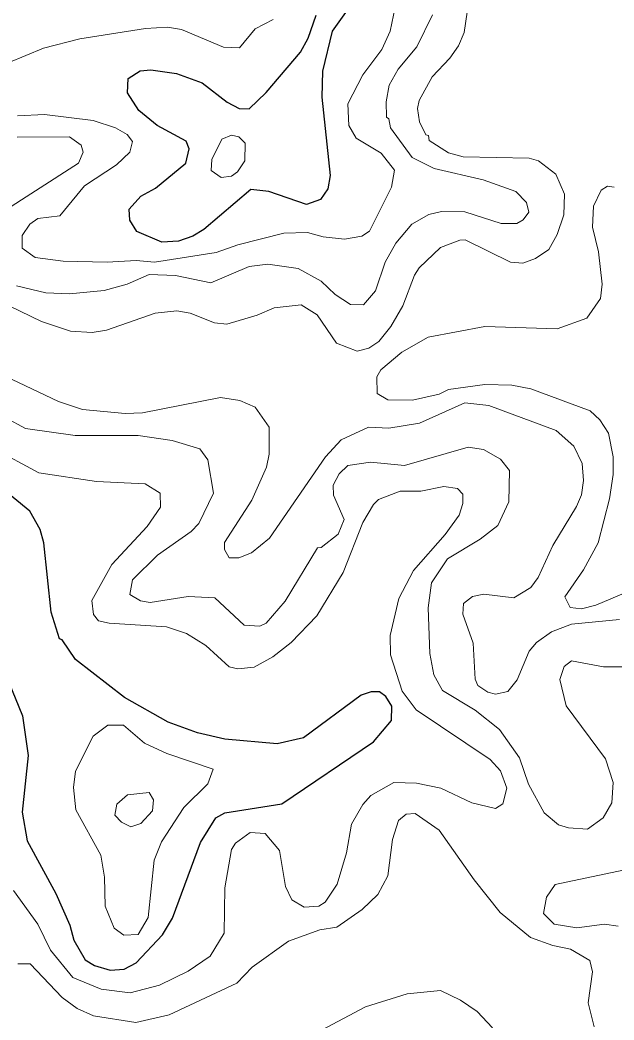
# Model space of a CAD drawing. Extents: x 763.2 to 816.8, y 7896.5 to 7952.7.
# Drawn here: x 782.278 to 783.89, y 7924.619 to 7927.332 of the extents above; entities that cross this region are included whole.
import ezdxf

# ---------------------------------------------------------------- set-up
doc = ezdxf.new("R2010")
doc.units = 0
doc.header["$LTSCALE"] = 0.064
doc.layers.add('1', color=7, linetype='Continuous', lineweight=25)
doc.layers.add('2', color=7, linetype='Continuous', lineweight=13)

msp = doc.modelspace()

# ---------------------------------------------------------------- linework, layer by layer
at = {"layer": '1'}
for points in [[(783.1705, 7927.3654), (783.1245, 7927.302), (783.0985, 7927.1935), (783.0969, 7927.123), (783.1197, 7926.9109), (783.1129, 7926.874), (783.0932, 7926.8454), (783.0556, 7926.8314), (782.953, 7926.8674), (782.9045, 7926.8721), (782.7762, 7926.7639), (782.7467, 7926.7458), (782.7075, 7926.7322), (782.6628, 7926.7294), (782.5945, 7926.7586), (782.5757, 7926.7893), (782.5736, 7926.8192), (782.6054, 7926.854), (782.6454, 7926.876), (782.7274, 7926.9444), (782.7365, 7926.9827), (782.7286, 7927.0032), (782.6498, 7927.0459), (782.6, 7927.0866), (782.5697, 7927.1346), (782.5716, 7927.1734)], [(782.8398, 7927.1095), (782.872, 7927.0923), (782.8999, 7927.0914), (782.946, 7927.136), (783.0386, 7927.2448), (783.0595, 7927.2831), (783.0814, 7927.3457)], [(782.5716, 7927.1734), (782.6035, 7927.1949), (782.6324, 7927.1976), (782.7023, 7927.1874), (782.7723, 7927.1618), (782.8398, 7927.1095)], [(782.1419, 7925.7925), (782.2847, 7925.4441), (782.2996, 7925.3365), (782.2833, 7925.183), (782.2967, 7925.1049), (782.3752, 7924.9626), (782.4127, 7924.8762), (782.4234, 7924.8355), (782.4546, 7924.7821), (782.4795, 7924.7669), (782.5224, 7924.7542), (782.5599, 7924.7574), (782.5928, 7924.7743), (782.664, 7924.8503), (782.6919, 7924.895), (782.7677, 7925.1007), (782.8093, 7925.1679), (782.8339, 7925.1814), (782.9882, 7925.2054), (783.2372, 7925.3735), (783.2856, 7925.4318), (783.287, 7925.4703), (783.2701, 7925.4969), (783.2537, 7925.5097), (783.2306, 7925.5098), (783.2031, 7925.5001), (783.0474, 7925.3845), (782.976, 7925.3686), (782.8338, 7925.3814), (782.7591, 7925.3984), (782.6794, 7925.4268), (782.5609, 7925.4941), (782.4279, 7925.5971), (782.3918, 7925.6504), (782.3847, 7925.653), (782.3619, 7925.7253), (782.3423, 7925.9141), (782.3324, 7925.9503), (782.304, 7925.9999), (782.1877, 7926.0948)]]:
    msp.add_lwpolyline(points, dxfattribs=at)
at = {"layer": '2'}
for points in [[(782.2175, 7926.5715), (782.3358, 7926.5141), (782.4147, 7926.4878), (782.4731, 7926.4845), (782.5126, 7926.491), (782.6448, 7926.537), (782.7032, 7926.5436), (782.7395, 7926.5371), (782.8052, 7926.5109), (782.8386, 7926.5075), (782.9216, 7926.5312), (782.967, 7926.5517), (783.0403, 7926.56), (783.0842, 7926.5328), (783.1364, 7926.4556), (783.1923, 7926.4339), (783.2239, 7926.4422), (783.2519, 7926.4605), (783.284, 7926.5009), (783.3162, 7926.5572), (783.348, 7926.6399), (783.3613, 7926.6602), (783.4188, 7926.7149), (783.4711, 7926.7352), (783.4861, 7926.7356), (783.6085, 7926.675), (783.642, 7926.6722), (783.6768, 7926.685), (783.7125, 7926.7095), (783.7357, 7926.7503), (783.7537, 7926.8036), (783.7557, 7926.8594), (783.7322, 7926.9137), (783.6847, 7926.9503), (783.6598, 7926.9577), (783.4804, 7926.9611), (783.4409, 7926.9724), (783.3884, 7927.0051), (783.3859, 7927.0192), (783.3792, 7927.0211), (783.3616, 7927.0565), (783.3563, 7927.0921), (783.3606, 7927.1139), (783.3966, 7927.1784), (783.4446, 7927.2285), (783.4677, 7927.2622), (783.4831, 7927.2986), (783.5076, 7927.4648)], [(782.2708, 7927.0728), (782.3438, 7927.0759), (782.4765, 7927.0597), (782.5369, 7927.0395), (782.5688, 7927.0217), (782.5825, 7927.0025), (782.576, 7926.9734), (782.5399, 7926.9391), (782.4531, 7926.8825), (782.3854, 7926.8015), (782.3264, 7926.7935), (782.3046, 7926.7785), (782.2833, 7926.7476), (782.2834, 7926.7137), (782.3184, 7926.6878), (782.395, 7926.6784), (782.514, 7926.6752), (782.5929, 7926.6799), (782.6425, 7926.6751), (782.8098, 7926.7016), (782.869, 7926.7228), (782.9939, 7926.754), (783.0576, 7926.7558), (783.1007, 7926.7437), (783.1582, 7926.7376), (783.2054, 7926.7455), (783.2265, 7926.7596), (783.2862, 7926.8786), (783.2939, 7926.9253), (783.2577, 7926.9708), (783.1902, 7927.0114), (783.1705, 7927.0462), (783.1677, 7927.1049), (783.2083, 7927.1833), (783.2597, 7927.2525), (783.2825, 7927.3019), (783.2955, 7927.3669)], [(782.9647, 7927.3339), (782.9161, 7927.308), (782.8729, 7927.257), (782.8295, 7927.2585), (782.7157, 7927.3064), (782.6776, 7927.3127), (782.6185, 7927.3094), (782.4404, 7927.2813), (782.3411, 7927.2563), (782.2451, 7927.2165)], [(783.3971, 7927.3466), (783.355, 7927.2593), (783.3039, 7927.1993), (783.2791, 7927.1559), (783.271, 7927.1106), (783.2727, 7927.0686), (783.2789, 7927.0638), (783.2829, 7927.0394), (783.3423, 7926.9591), (783.4021, 7926.9294), (783.5348, 7926.8987), (783.6236, 7926.8675), (783.6519, 7926.8373), (783.6582, 7926.8112), (783.6431, 7926.7898), (783.6263, 7926.7803), (783.5837, 7926.7806), (783.4846, 7926.8115), (783.4213, 7926.8131), (783.3871, 7926.8044), (783.3412, 7926.778), (783.2977, 7926.7266), (783.2686, 7926.6755), (783.2428, 7926.5979), (783.2101, 7926.56), (783.1743, 7926.5603), (783.1334, 7926.5875), (783.0946, 7926.6235)], [(782.2148, 7926.8021), (782.4364, 7926.9436), (782.4492, 7926.9737), (782.4437, 7926.9925), (782.4122, 7927.0151), (782.2699, 7927.0143)], [(783.8575, 7926.6161), (783.8473, 7926.7037), (783.8315, 7926.7706), (783.8343, 7926.8277), (783.8546, 7926.8704), (783.872, 7926.8817), (783.8904, 7926.8788)], [(783.0946, 7926.6235), (783.0326, 7926.6585), (782.9506, 7926.6698), (782.8995, 7926.6634), (782.7953, 7926.6194), (782.6999, 7926.639)], [(782.6999, 7926.639), (782.6281, 7926.6423), (782.5685, 7926.6157), (782.5063, 7926.5985), (782.4122, 7926.5897), (782.3478, 7926.5919), (782.2679, 7926.6111)], [(783.3857, 7926.4715), (783.5395, 7926.5008), (783.7353, 7926.4944), (783.8158, 7926.5232), (783.8535, 7926.5768), (783.8575, 7926.6161)], [(783.905, 7925.7057), (783.7744, 7925.6928), (783.7201, 7925.6724), (783.679, 7925.6433), (783.6593, 7925.6198), (783.6271, 7925.5422), (783.6015, 7925.5108), (783.568, 7925.5035), (783.5474, 7925.5089), (783.5206, 7925.5266), (783.5127, 7925.5443), (783.5074, 7925.6413), (783.4798, 7925.7203), (783.4816, 7925.7495), (783.5059, 7925.7678), (783.5362, 7925.7744), (783.6175, 7925.7649), (783.6636, 7925.7926), (783.6835, 7925.8195), (783.7239, 7925.9064), (783.7882, 7926.0122), (783.8012, 7926.0443), (783.8067, 7926.0829), (783.8029, 7926.1289), (783.7805, 7926.1764), (783.7327, 7926.2182), (783.5501, 7926.2868), (783.4852, 7926.2939), (783.3619, 7926.2383), (783.2785, 7926.2248), (783.2238, 7926.228), (783.1495, 7926.1935), (783.1066, 7926.1472), (782.9548, 7925.9269), (782.9055, 7925.8869), (782.8716, 7925.8733), (782.8449, 7925.8731), (782.8329, 7925.8955), (782.8326, 7925.915), (782.9065, 7926.0299), (782.9463, 7926.1191), (782.9538, 7926.1548), (782.9538, 7926.2275), (782.9159, 7926.2822), (782.8738, 7926.2997), (782.8217, 7926.3085), (782.6097, 7926.2667), (782.5633, 7926.2643), (782.4476, 7926.2758), (782.3825, 7926.2969), (782.0021, 7926.4777)], [(783.9858, 7925.8058), (783.84, 7925.7445), (783.8011, 7925.7351), (783.7712, 7925.7386), (783.7559, 7925.7672), (783.8066, 7925.8402), (783.8467, 7925.9139), (783.8773, 7926.0332), (783.8872, 7926.0989), (783.8872, 7926.1469), (783.8747, 7926.2112), (783.8514, 7926.2477), (783.8247, 7926.2723), (783.6637, 7926.3316), (783.6124, 7926.3413), (783.539, 7926.343), (783.4404, 7926.33), (783.4151, 7926.3172), (783.343, 7926.3006), (783.276, 7926.3021), (783.2469, 7926.3192), (783.2463, 7926.3641), (783.2572, 7926.3833), (783.3139, 7926.4311), (783.3857, 7926.4715)], [(782.1849, 7926.2818), (782.2921, 7926.2241), (782.4271, 7926.2051), (782.5987, 7926.205), (782.6908, 7926.1919), (782.7659, 7926.1691), (782.7875, 7926.1393), (782.8024, 7926.0489), (782.7626, 7925.9662), (782.7421, 7925.9442), (782.6508, 7925.8808), (782.5825, 7925.8133), (782.5759, 7925.7734), (782.6049, 7925.7563), (782.6309, 7925.7516), (782.7342, 7925.7679), (782.8067, 7925.7645), (782.8863, 7925.6906), (782.9286, 7925.6875), (782.9461, 7925.6961), (782.9971, 7925.7551), (783.0852, 7925.9003), (783.0954, 7925.9015), (783.1413, 7925.9376), (783.1572, 7925.9772), (783.1281, 7926.0432), (783.128, 7926.0707), (783.1442, 7926.101), (783.1671, 7926.1235), (783.2287, 7926.1328), (783.3209, 7926.1232), (783.4935, 7926.1737), (783.5354, 7926.1671), (783.5815, 7926.1409), (783.6061, 7926.1098), (783.6047, 7926.0252), (783.5745, 7925.9605), (783.5266, 7925.9237), (783.4376, 7925.8702), (783.3944, 7925.8054), (783.3857, 7925.7374), (783.3896, 7925.6136), (783.4011, 7925.5553), (783.4245, 7925.5131), (783.5131, 7925.4601), (783.5793, 7925.4069), (783.6333, 7925.3305), (783.6579, 7925.2588), (783.7003, 7925.1813), (783.7387, 7925.149), (783.7666, 7925.1401), (783.8181, 7925.1371), (783.8605, 7925.1677), (783.8838, 7925.2083), (783.8872, 7925.2635), (783.867, 7925.3277), (783.7601, 7925.4719), (783.7429, 7925.5433), (783.7544, 7925.5787), (783.774, 7925.5933), (783.8616, 7925.5773), (783.9281, 7925.5773)], [(782.2598, 7924.9701), (782.3258, 7924.8789), (782.3605, 7924.809), (782.4208, 7924.7346), (782.4977, 7924.7029), (782.5764, 7924.6933), (782.6561, 7924.7135), (782.7338, 7924.7514), (782.7937, 7924.7924), (782.8319, 7924.8544), (782.8338, 7924.9774), (782.8517, 7925.0819), (782.8625, 7925.0992), (782.9025, 7925.1279), (782.9432, 7925.1253), (782.9823, 7925.0792), (782.9981, 7924.9815), (783.0155, 7924.9456), (783.0484, 7924.925), (783.0888, 7924.928), (783.1058, 7924.9391), (783.1387, 7924.9877), (783.164, 7925.0727), (783.1771, 7925.1509), (783.208, 7925.2036), (783.2299, 7925.2287), (783.2925, 7925.2631), (783.3541, 7925.2617), (783.4199, 7925.2486), (783.5039, 7925.2086), (783.5683, 7925.1929), (783.5877, 7925.2057), (783.5992, 7925.2482), (783.5821, 7925.2949), (783.5538, 7925.3258), (783.3531, 7925.4609), (783.3148, 7925.5112), (783.2832, 7925.6101), (783.2825, 7925.6622), (783.3055, 7925.763), (783.3453, 7925.8391), (783.4314, 7925.9366), (783.4692, 7925.989), (783.4792, 7926.0205), (783.4796, 7926.0461), (783.4646, 7926.0616), (783.4278, 7926.0669), (783.3656, 7926.0536), (783.3094, 7926.0538), (783.251, 7926.0318), (783.2367, 7926.0181), (783.2083, 7925.9694), (783.1547, 7925.8334), (783.0834, 7925.7158), (783.0135, 7925.6435), (782.9637, 7925.6042), (782.9129, 7925.5768), (782.869, 7925.5723), (782.8454, 7925.5772), (782.7824, 7925.6352), (782.7296, 7925.6679), (782.675, 7925.6861), (782.5192, 7925.6957), (782.4906, 7925.7026), (782.4775, 7925.7196), (782.4725, 7925.7578), (782.5265, 7925.855), (782.6228, 7925.9582), (782.6589, 7926.0106), (782.6579, 7926.0482), (782.617, 7926.0737), (782.4855, 7926.0803), (782.3286, 7926.1035), (782.2038, 7926.171)], [(783.836, 7924.6002), (783.82, 7924.6659), (783.8313, 7924.7499), (783.8241, 7924.7804), (783.7721, 7924.8113), (783.7237, 7924.8212), (783.6631, 7924.843), (783.5811, 7924.9106), (783.5102, 7924.9992), (783.4149, 7925.134), (783.35, 7925.1795), (783.3253, 7925.1777), (783.3051, 7925.1604), (783.2887, 7925.1087), (783.2761, 7925.0101), (783.2487, 7924.96), (783.2064, 7924.9193), (783.1373, 7924.8708), (783.0918, 7924.864), (783.0064, 7924.8327), (782.9078, 7924.7621), (782.8658, 7924.7192), (782.6828, 7924.6335), (782.5923, 7924.6128), (782.4771, 7924.6307), (782.4327, 7924.6504), (782.3925, 7924.6799), (782.3051, 7924.7713), (782.2714, 7924.7719)], [(783.9319, 7925.0296), (783.7297, 7924.987), (783.7066, 7924.952), (783.6986, 7924.9081), (783.7274, 7924.8794), (783.7893, 7924.869), (783.8642, 7924.8788), (783.9007, 7924.8736)], [(783.0955, 7924.592), (783.215, 7924.6553), (783.3284, 7924.6898), (783.4189, 7924.6988), (783.4731, 7924.6733), (783.5185, 7924.6425), (783.5601, 7924.5977)]]:
    msp.add_lwpolyline(points, dxfattribs=at)
for points in [[(782.8251, 7927.0095), (782.8518, 7927.02), (782.8715, 7927.0151), (782.8884, 7926.9982), (782.8877, 7926.9499), (782.8682, 7926.9203), (782.8519, 7926.9083), (782.824, 7926.9054), (782.7963, 7926.9238), (782.7979, 7926.9535)], [(782.6415, 7925.053), (782.6613, 7925.1023), (782.7223, 7925.1959), (782.7873, 7925.2596), (782.8021, 7925.2994), (782.6757, 7925.3418), (782.6157, 7925.37), (782.5588, 7925.4193), (782.5162, 7925.4192), (782.4758, 7925.3891), (782.4285, 7925.2943), (782.423, 7925.2496), (782.4292, 7925.1891), (782.4968, 7925.0661), (782.5067, 7925.0063), (782.5084, 7924.9282), (782.5336, 7924.8684), (782.5592, 7924.8493), (782.5979, 7924.851), (782.6254, 7924.8975)], [(782.578, 7925.1431), (782.6055, 7925.1519), (782.6375, 7925.1867), (782.6398, 7925.2163), (782.6278, 7925.2367), (782.5698, 7925.2304), (782.5408, 7925.2048), (782.535, 7925.1748), (782.5532, 7925.1558)]]:
    msp.add_lwpolyline(points, close=True, dxfattribs=at)

doc.saveas('drawing.dxf')
